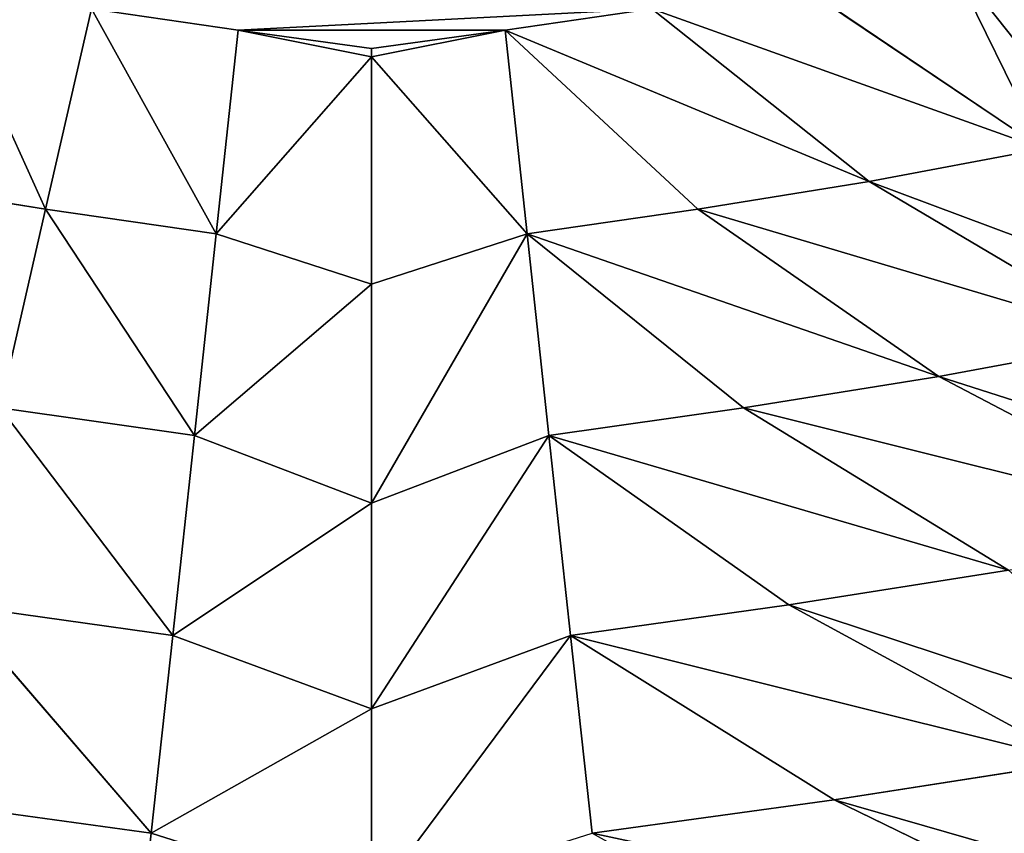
# Model space of a CAD drawing. Extents: x 0 to 605, y 0 to 400.
# Tile 277 of 656: x 290 to 325, y 126 to 155. Entities that reach past the tile are written whole.
import ezdxf

# ---------------------------------------------------------------- set-up
doc = ezdxf.new("R2010")
doc.units = 0
doc.header["$LTSCALE"] = 25.4
doc.layers.get('0').update_dxf_attribs({"linetype": 'CONTINUOUS'})

# ---------------------------------------------------------------- blocks, each defined once
blk = doc.blocks.new('ATLANTA610_-_S_STL')
at = {"color": 0}
for p, q in [((302.698, 28.707, 276.743), (294.776, 28.417, 274.233)), ((302.698, 28.707, 276.743), (294.776, 28.417, 274.233)), ((302.698, 27.939, 269.767), (302.698, 28.707, 276.743)), ((302.698, 28.707, 276.743), (309.843, 27.682, 267.13)), ((302.698, 28.707, 276.743), (309.843, 27.682, 267.13)), ((302.698, 27.939, 269.767), (302.698, 28.707, 276.743)), ((319.321, 28.294, 273.032), (330.54, 28.971, 278.486)), ((319.321, 28.294, 273.032), (330.54, 28.971, 278.486)), ((294.776, 28.417, 274.233), (286.075, 28.294, 273.032)), ((294.776, 28.417, 274.233), (286.075, 28.294, 273.032)), ((294.776, 28.417, 274.233), (287.704, 27.587, 266.028)), ((294.776, 28.417, 274.233), (287.704, 27.587, 266.028)), ((302.698, 27.939, 269.767), (294.776, 28.417, 274.233)), ((302.698, 27.939, 269.767), (294.776, 28.417, 274.233)), ((310.619, 28.417, 274.234), (309.843, 27.682, 267.13)), ((310.619, 28.417, 274.234), (309.843, 27.682, 267.13)), ((310.619, 28.417, 274.234), (319.321, 28.294, 273.032)), ((310.619, 28.417, 274.234), (319.321, 28.294, 273.032)), ((309.843, 27.682, 267.13), (319.321, 28.294, 273.032)), ((309.843, 27.682, 267.13), (319.321, 28.294, 273.032)), ((317.692, 27.587, 266.028), (328.065, 28.174, 271.67)), ((317.692, 27.587, 266.028), (328.065, 28.174, 271.67)), ((319.321, 28.294, 273.032), (328.065, 28.174, 271.67)), ((319.321, 28.294, 273.032), (328.065, 28.174, 271.67)), ((287.704, 27.587, 266.028), (295.553, 27.682, 267.13)), ((287.704, 27.587, 266.028), (295.553, 27.682, 267.13)), ((289.339, 26.986, 258.953), (295.553, 27.682, 267.13)), ((289.339, 26.986, 258.953), (295.553, 27.682, 267.13)), ((302.698, 27.939, 269.767), (295.553, 27.682, 267.13)), ((302.698, 27.939, 269.767), (295.553, 27.682, 267.13)), ((295.553, 27.682, 267.13), (302.698, 27.255, 262.371)), ((295.553, 27.682, 267.13), (302.698, 27.255, 262.371)), ((302.698, 27.255, 262.371), (302.698, 27.939, 269.767)), ((302.698, 27.939, 269.767), (309.064, 27.058, 259.951)), ((302.698, 27.939, 269.767), (309.064, 27.058, 259.951)), ((302.698, 27.939, 269.767), (309.843, 27.682, 267.13)), ((302.698, 27.939, 269.767), (309.843, 27.682, 267.13)), ((302.698, 27.255, 262.371), (302.698, 27.939, 269.767)), ((309.843, 27.682, 267.13), (309.064, 27.058, 259.951)), ((309.843, 27.682, 267.13), (309.064, 27.058, 259.951)), ((309.843, 27.682, 267.13), (317.692, 27.587, 266.028)), ((309.843, 27.682, 267.13), (317.692, 27.587, 266.028)), ((296.332, 27.058, 259.95), (302.698, 27.255, 262.371)), ((296.332, 27.058, 259.95), (302.698, 27.255, 262.371)), ((308.281, 26.534, 252.703), (302.698, 27.255, 262.371)), ((302.698, 27.255, 262.371), (309.064, 27.058, 259.951)), ((302.698, 27.255, 262.371), (309.064, 27.058, 259.951)), ((302.698, 26.654, 254.511), (302.698, 27.255, 262.371)), ((308.281, 26.534, 252.703), (302.698, 27.255, 262.371)), ((302.698, 26.654, 254.511), (302.698, 27.255, 262.371)), ((309.064, 27.058, 259.951), (317.692, 27.587, 266.028)), ((309.064, 27.058, 259.951), (317.692, 27.587, 266.028)), ((316.056, 26.986, 258.954), (325.579, 27.494, 264.782)), ((316.056, 26.986, 258.954), (325.579, 27.494, 264.782)), ((325.579, 27.494, 264.782), (317.692, 27.587, 266.028)), ((325.579, 27.494, 264.782), (317.692, 27.587, 266.028)), ((323.083, 26.916, 257.83), (333.553, 27.405, 263.317)), ((323.083, 26.916, 257.83), (333.553, 27.405, 263.317)), ((296.332, 27.058, 259.95), (289.339, 26.986, 258.953)), ((296.332, 27.058, 259.95), (289.339, 26.986, 258.953)), ((290.981, 26.482, 251.816), (289.339, 26.986, 258.953)), ((290.981, 26.482, 251.816), (289.339, 26.986, 258.953)), ((290.981, 26.482, 251.816), (296.332, 27.058, 259.95)), ((290.981, 26.482, 251.816), (296.332, 27.058, 259.95)), ((302.698, 26.654, 254.511), (296.332, 27.058, 259.95)), ((302.698, 26.654, 254.511), (296.332, 27.058, 259.95)), ((309.064, 27.058, 259.951), (308.281, 26.534, 252.703)), ((309.064, 27.058, 259.951), (308.281, 26.534, 252.703)), ((308.281, 26.534, 252.703), (316.056, 26.986, 258.954)), ((308.281, 26.534, 252.703), (316.056, 26.986, 258.954)), ((309.064, 27.058, 259.951), (316.056, 26.986, 258.954)), ((309.064, 27.058, 259.951), (316.056, 26.986, 258.954)), ((323.083, 26.916, 257.83), (314.415, 26.482, 251.817)), ((323.083, 26.916, 257.83), (314.415, 26.482, 251.817)), ((316.056, 26.986, 258.954), (323.083, 26.916, 257.83)), ((316.056, 26.986, 258.954), (323.083, 26.916, 257.83)), ((323.083, 26.916, 257.83), (330.187, 26.849, 256.511)), ((323.083, 26.916, 257.83), (330.187, 26.849, 256.511)), ((290.981, 26.482, 251.816), (297.114, 26.534, 252.702)), ((290.981, 26.482, 251.816), (297.114, 26.534, 252.702)), ((297.114, 26.534, 252.702), (292.627, 26.067, 244.62)), ((297.114, 26.534, 252.702), (292.627, 26.067, 244.62)), ((297.114, 26.534, 252.702), (302.698, 26.654, 254.511)), ((297.114, 26.534, 252.702), (302.698, 26.654, 254.511)), ((302.698, 26.153, 246.343), (297.114, 26.534, 252.702)), ((302.698, 26.153, 246.343), (297.114, 26.534, 252.702)), ((302.698, 26.153, 246.343), (302.698, 26.654, 254.511)), ((302.698, 26.654, 254.511), (308.281, 26.534, 252.703)), ((302.698, 26.654, 254.511), (308.281, 26.534, 252.703)), ((302.698, 26.153, 246.343), (302.698, 26.654, 254.511)), ((302.698, 26.153, 246.343), (308.281, 26.534, 252.703)), ((302.698, 26.153, 246.343), (308.281, 26.534, 252.703)), ((308.281, 26.534, 252.703), (307.497, 26.104, 245.392)), ((308.281, 26.534, 252.703), (307.497, 26.104, 245.392)), ((308.281, 26.534, 252.703), (314.415, 26.482, 251.817)), ((308.281, 26.534, 252.703), (314.415, 26.482, 251.817)), ((330.187, 26.849, 256.511), (320.578, 26.431, 250.819)), ((330.187, 26.849, 256.511), (320.578, 26.431, 250.819)), ((333.755, 26.817, 255.739), (323.42, 25.997, 242.74)), ((333.755, 26.817, 255.739), (323.42, 25.997, 242.74)), ((284.817, 26.431, 250.818), (290.981, 26.482, 251.816)), ((284.817, 26.431, 250.818), (290.981, 26.482, 251.816)), ((290.981, 26.482, 251.816), (287.33, 26.032, 243.753)), ((290.981, 26.482, 251.816), (287.33, 26.032, 243.753)), ((290.981, 26.482, 251.816), (292.627, 26.067, 244.62)), ((290.981, 26.482, 251.816), (292.627, 26.067, 244.62)), ((307.497, 26.104, 245.392), (314.415, 26.482, 251.817)), ((307.497, 26.104, 245.392), (314.415, 26.482, 251.817)), ((320.578, 26.431, 250.819), (312.768, 26.067, 244.621)), ((320.578, 26.431, 250.819), (312.768, 26.067, 244.621)), ((314.415, 26.482, 251.817), (320.578, 26.431, 250.819)), ((314.415, 26.482, 251.817), (320.578, 26.431, 250.819)), ((326.809, 26.382, 249.65), (318.065, 26.032, 243.753)), ((326.809, 26.382, 249.65), (318.065, 26.032, 243.753)), ((320.578, 26.431, 250.819), (326.809, 26.382, 249.65)), ((320.578, 26.431, 250.819), (326.809, 26.382, 249.65)), ((326.809, 26.382, 249.65), (323.42, 25.997, 242.74)), ((326.809, 26.382, 249.65), (323.42, 25.997, 242.74)), ((292.627, 26.067, 244.62), (297.899, 26.104, 245.391)), ((292.627, 26.067, 244.62), (297.899, 26.104, 245.391)), ((302.698, 26.153, 246.343), (297.899, 26.104, 245.391)), ((302.698, 26.153, 246.343), (297.899, 26.104, 245.391)), ((297.899, 26.104, 245.391), (302.698, 26.137, 246.04)), ((297.899, 26.104, 245.391), (302.698, 26.137, 246.04)), ((302.698, 26.153, 246.343), (307.497, 26.104, 245.392)), ((302.698, 26.153, 246.343), (307.497, 26.104, 245.392)), ((302.698, 26.137, 246.04), (307.497, 26.104, 245.392)), ((302.698, 26.137, 246.04), (307.497, 26.104, 245.392)), ((307.497, 26.104, 245.392), (312.768, 26.067, 244.621)), ((307.497, 26.104, 245.392), (312.768, 26.067, 244.621))]:
    blk.add_line(p, q, dxfattribs=at)
mesh = blk.add_polyface(dxfattribs=at)
corners = [(294.004, 29.279, 281.252), (286.075, 28.294, 273.032), (284.453, 29.123, 279.957)]
mesh.append_faces([[corners[k] for k in face] for face in [(0, 1, 2)]], dxfattribs={"color": 0})
mesh = blk.add_polyface(dxfattribs=at)
corners = [(294.004, 29.279, 281.252), (294.776, 28.417, 274.233), (286.075, 28.294, 273.032), (302.698, 28.707, 276.743)]
mesh.append_faces([[corners[k] for k in face] for face in [(0, 1, 2), (1, 0, 3)]], dxfattribs={"vtx0": -1, "color": 0})
mesh = blk.add_polyface(dxfattribs=at)
corners = [(310.619, 28.417, 274.234), (330.54, 28.971, 278.486), (319.321, 28.294, 273.032), (320.942, 29.123, 279.958)]
mesh.append_faces([[corners[k] for k in face] for face in [(0, 1, 2), (1, 0, 3)]], dxfattribs={"vtx0": -1, "color": 0})
mesh = blk.add_polyface(dxfattribs=at)
corners = [(302.698, 28.707, 276.743), (302.698, 27.939, 269.767), (294.776, 28.417, 274.233)]
mesh.append_faces([[corners[k] for k in face] for face in [(0, 1, 2)]], dxfattribs={"color": 0})
mesh = blk.add_polyface(dxfattribs=at)
corners = [(302.698, 28.707, 276.743), (309.843, 27.682, 267.13), (302.698, 27.939, 269.767)]
mesh.append_faces([[corners[k] for k in face] for face in [(0, 1, 2)]], dxfattribs={"color": 0})
mesh = blk.add_polyface(dxfattribs=at)
corners = [(302.698, 28.707, 276.743), (310.619, 28.417, 274.234), (309.843, 27.682, 267.13)]
mesh.append_faces([[corners[k] for k in face] for face in [(0, 1, 2)]], dxfattribs={"color": 0})
mesh = blk.add_polyface(dxfattribs=at)
corners = [(319.321, 28.294, 273.032), (335.381, 28.897, 277.659), (328.065, 28.174, 271.67), (330.54, 28.971, 278.486)]
mesh.append_faces([[corners[k] for k in face] for face in [(0, 1, 2), (1, 0, 3)]], dxfattribs={"vtx0": -1, "color": 0})
mesh = blk.add_polyface(dxfattribs=at)
corners = [(294.776, 28.417, 274.233), (287.704, 27.587, 266.028), (286.075, 28.294, 273.032)]
mesh.append_faces([[corners[k] for k in face] for face in [(0, 1, 2)]], dxfattribs={"color": 0})
mesh = blk.add_polyface(dxfattribs=at)
corners = [(294.776, 28.417, 274.233), (295.553, 27.682, 267.13), (287.704, 27.587, 266.028), (302.698, 27.939, 269.767)]
mesh.append_faces([[corners[k] for k in face] for face in [(0, 1, 2), (1, 0, 3)]], dxfattribs={"vtx0": -1, "color": 0})
mesh = blk.add_polyface(dxfattribs=at)
corners = [(310.619, 28.417, 274.234), (319.321, 28.294, 273.032), (309.843, 27.682, 267.13)]
mesh.append_faces([[corners[k] for k in face] for face in [(0, 1, 2)]], dxfattribs={"color": 0})
mesh = blk.add_polyface(dxfattribs=at)
corners = [(309.843, 27.682, 267.13), (328.065, 28.174, 271.67), (317.692, 27.587, 266.028), (319.321, 28.294, 273.032)]
mesh.append_faces([[corners[k] for k in face] for face in [(0, 1, 2), (1, 0, 3)]], dxfattribs={"vtx0": -1, "color": 0})
mesh = blk.add_polyface(dxfattribs=at)
corners = [(317.692, 27.587, 266.028), (332.475, 28.116, 270.907), (325.579, 27.494, 264.782), (328.065, 28.174, 271.67)]
mesh.append_faces([[corners[k] for k in face] for face in [(0, 1, 2), (1, 0, 3)]], dxfattribs={"vtx0": -1, "color": 0})
mesh = blk.add_polyface(dxfattribs=at)
corners = [(295.553, 27.682, 267.13), (289.339, 26.986, 258.953), (287.704, 27.587, 266.028)]
mesh.append_faces([[corners[k] for k in face] for face in [(0, 1, 2)]], dxfattribs={"color": 0})
mesh = blk.add_polyface(dxfattribs=at)
corners = [(295.553, 27.682, 267.13), (296.332, 27.058, 259.95), (289.339, 26.986, 258.953), (302.698, 27.255, 262.371)]
mesh.append_faces([[corners[k] for k in face] for face in [(0, 1, 2), (1, 0, 3)]], dxfattribs={"vtx0": -1, "color": 0})
mesh = blk.add_polyface(dxfattribs=at)
corners = [(302.698, 27.939, 269.767), (302.698, 27.255, 262.371), (295.553, 27.682, 267.13)]
mesh.append_faces([[corners[k] for k in face] for face in [(0, 1, 2)]], dxfattribs={"color": 0})
mesh = blk.add_polyface(dxfattribs=at)
corners = [(302.698, 27.939, 269.767), (309.064, 27.058, 259.951), (302.698, 27.255, 262.371)]
mesh.append_faces([[corners[k] for k in face] for face in [(0, 1, 2)]], dxfattribs={"color": 0})
mesh = blk.add_polyface(dxfattribs=at)
corners = [(302.698, 27.939, 269.767), (309.843, 27.682, 267.13), (309.064, 27.058, 259.951)]
mesh.append_faces([[corners[k] for k in face] for face in [(0, 1, 2)]], dxfattribs={"color": 0})
mesh = blk.add_polyface(dxfattribs=at)
corners = [(309.843, 27.682, 267.13), (317.692, 27.587, 266.028), (309.064, 27.058, 259.951)]
mesh.append_faces([[corners[k] for k in face] for face in [(0, 1, 2)]], dxfattribs={"color": 0})
mesh = blk.add_polyface(dxfattribs=at)
corners = [(302.698, 27.255, 262.371), (302.698, 26.654, 254.511), (296.332, 27.058, 259.95)]
mesh.append_faces([[corners[k] for k in face] for face in [(0, 1, 2)]], dxfattribs={"color": 0})
mesh = blk.add_polyface(dxfattribs=at)
corners = [(302.698, 27.255, 262.371), (309.064, 27.058, 259.951), (308.281, 26.534, 252.703)]
mesh.append_faces([[corners[k] for k in face] for face in [(0, 1, 2)]], dxfattribs={"color": 0})
mesh = blk.add_polyface(dxfattribs=at)
corners = [(302.698, 27.255, 262.371), (308.281, 26.534, 252.703), (302.698, 26.654, 254.511)]
mesh.append_faces([[corners[k] for k in face] for face in [(0, 1, 2)]], dxfattribs={"color": 0})
mesh = blk.add_polyface(dxfattribs=at)
corners = [(309.064, 27.058, 259.951), (325.579, 27.494, 264.782), (316.056, 26.986, 258.954), (317.692, 27.587, 266.028)]
mesh.append_faces([[corners[k] for k in face] for face in [(0, 1, 2), (1, 0, 3)]], dxfattribs={"vtx0": -1, "color": 0})
mesh = blk.add_polyface(dxfattribs=at)
corners = [(316.056, 26.986, 258.954), (333.553, 27.405, 263.317), (323.083, 26.916, 257.83), (325.579, 27.494, 264.782)]
mesh.append_faces([[corners[k] for k in face] for face in [(0, 1, 2), (1, 0, 3)]], dxfattribs={"vtx0": -1, "color": 0})
mesh = blk.add_polyface(dxfattribs=at)
corners = [(323.083, 26.916, 257.83), (337.558, 27.362, 262.458), (330.187, 26.849, 256.511), (333.553, 27.405, 263.317)]
mesh.append_faces([[corners[k] for k in face] for face in [(0, 1, 2), (1, 0, 3)]], dxfattribs={"vtx0": -1, "color": 0})
mesh = blk.add_polyface(dxfattribs=at)
corners = [(289.339, 26.986, 258.953), (290.981, 26.482, 251.816), (284.817, 26.431, 250.818)]
mesh.append_faces([[corners[k] for k in face] for face in [(0, 1, 2)]], dxfattribs={"color": 0})
mesh = blk.add_polyface(dxfattribs=at)
corners = [(296.332, 27.058, 259.95), (290.981, 26.482, 251.816), (289.339, 26.986, 258.953)]
mesh.append_faces([[corners[k] for k in face] for face in [(0, 1, 2)]], dxfattribs={"color": 0})
mesh = blk.add_polyface(dxfattribs=at)
corners = [(296.332, 27.058, 259.95), (297.114, 26.534, 252.702), (290.981, 26.482, 251.816), (302.698, 26.654, 254.511)]
mesh.append_faces([[corners[k] for k in face] for face in [(0, 1, 2), (1, 0, 3)]], dxfattribs={"vtx0": -1, "color": 0})
mesh = blk.add_polyface(dxfattribs=at)
corners = [(309.064, 27.058, 259.951), (316.056, 26.986, 258.954), (308.281, 26.534, 252.703)]
mesh.append_faces([[corners[k] for k in face] for face in [(0, 1, 2)]], dxfattribs={"color": 0})
mesh = blk.add_polyface(dxfattribs=at)
corners = [(308.281, 26.534, 252.703), (323.083, 26.916, 257.83), (314.415, 26.482, 251.817), (316.056, 26.986, 258.954)]
mesh.append_faces([[corners[k] for k in face] for face in [(0, 1, 2), (1, 0, 3)]], dxfattribs={"vtx0": -1, "color": 0})
mesh = blk.add_polyface(dxfattribs=at)
corners = [(314.415, 26.482, 251.817), (330.187, 26.849, 256.511), (320.578, 26.431, 250.819), (323.083, 26.916, 257.83)]
mesh.append_faces([[corners[k] for k in face] for face in [(0, 1, 2), (1, 0, 3)]], dxfattribs={"vtx0": -1, "color": 0})
mesh = blk.add_polyface(dxfattribs=at)
corners = [(297.114, 26.534, 252.702), (292.627, 26.067, 244.62), (290.981, 26.482, 251.816)]
mesh.append_faces([[corners[k] for k in face] for face in [(0, 1, 2)]], dxfattribs={"color": 0})
mesh = blk.add_polyface(dxfattribs=at)
corners = [(297.114, 26.534, 252.702), (297.899, 26.104, 245.391), (292.627, 26.067, 244.62), (302.698, 26.153, 246.343)]
mesh.append_faces([[corners[k] for k in face] for face in [(0, 1, 2), (1, 0, 3)]], dxfattribs={"vtx0": -1, "color": 0})
mesh = blk.add_polyface(dxfattribs=at)
corners = [(302.698, 26.654, 254.511), (302.698, 26.153, 246.343), (297.114, 26.534, 252.702)]
mesh.append_faces([[corners[k] for k in face] for face in [(0, 1, 2)]], dxfattribs={"color": 0})
mesh = blk.add_polyface(dxfattribs=at)
corners = [(302.698, 26.654, 254.511), (308.281, 26.534, 252.703), (302.698, 26.153, 246.343)]
mesh.append_faces([[corners[k] for k in face] for face in [(0, 1, 2)]], dxfattribs={"color": 0})
mesh = blk.add_polyface(dxfattribs=at)
corners = [(308.281, 26.534, 252.703), (307.497, 26.104, 245.392), (302.698, 26.153, 246.343)]
mesh.append_faces([[corners[k] for k in face] for face in [(0, 1, 2)]], dxfattribs={"color": 0})
mesh = blk.add_polyface(dxfattribs=at)
corners = [(308.281, 26.534, 252.703), (314.415, 26.482, 251.817), (307.497, 26.104, 245.392)]
mesh.append_faces([[corners[k] for k in face] for face in [(0, 1, 2)]], dxfattribs={"color": 0})
mesh = blk.add_polyface(dxfattribs=at)
corners = [(320.578, 26.431, 250.819), (333.755, 26.817, 255.739), (326.809, 26.382, 249.65), (330.187, 26.849, 256.511)]
mesh.append_faces([[corners[k] for k in face] for face in [(0, 1, 2), (1, 0, 3)]], dxfattribs={"vtx0": -1, "color": 0})
mesh = blk.add_polyface(dxfattribs=at)
corners = [(333.755, 26.817, 255.739), (323.42, 25.997, 242.74), (326.809, 26.382, 249.65)]
mesh.append_faces([[corners[k] for k in face] for face in [(0, 1, 2)]], dxfattribs={"color": 0})
mesh = blk.add_polyface(dxfattribs=at)
corners = [(333.755, 26.817, 255.739), (326.109, 25.981, 242.149), (323.42, 25.997, 242.74)]
mesh.append_faces([[corners[k] for k in face] for face in [(0, 1, 2)]], dxfattribs={"color": 0})
mesh = blk.add_polyface(dxfattribs=at)
corners = [(290.981, 26.482, 251.816), (287.33, 26.032, 243.753), (284.817, 26.431, 250.818)]
mesh.append_faces([[corners[k] for k in face] for face in [(0, 1, 2)]], dxfattribs={"color": 0})
mesh = blk.add_polyface(dxfattribs=at)
corners = [(290.981, 26.482, 251.816), (292.627, 26.067, 244.62), (287.33, 26.032, 243.753)]
mesh.append_faces([[corners[k] for k in face] for face in [(0, 1, 2)]], dxfattribs={"color": 0})
mesh = blk.add_polyface(dxfattribs=at)
corners = [(307.497, 26.104, 245.392), (320.578, 26.431, 250.819), (312.768, 26.067, 244.621), (314.415, 26.482, 251.817)]
mesh.append_faces([[corners[k] for k in face] for face in [(0, 1, 2), (1, 0, 3)]], dxfattribs={"vtx0": -1, "color": 0})
mesh = blk.add_polyface(dxfattribs=at)
corners = [(312.768, 26.067, 244.621), (326.809, 26.382, 249.65), (318.065, 26.032, 243.753), (320.578, 26.431, 250.819)]
mesh.append_faces([[corners[k] for k in face] for face in [(0, 1, 2), (1, 0, 3)]], dxfattribs={"vtx0": -1, "color": 0})
mesh = blk.add_polyface(dxfattribs=at)
corners = [(326.809, 26.382, 249.65), (323.42, 25.997, 242.74), (318.065, 26.032, 243.753)]
mesh.append_faces([[corners[k] for k in face] for face in [(0, 1, 2)]], dxfattribs={"color": 0})
mesh = blk.add_polyface(dxfattribs=at)
corners = [(292.627, 26.067, 244.62), (312.768, 26.067, 244.621), (302.698, 25.691, 236.352), (297.899, 26.104, 245.391), (307.497, 26.104, 245.392), (302.698, 26.137, 246.04)]
mesh.append_faces([[corners[k] for k in face] for face in [(0, 1, 2), (4, 3, 5)]], dxfattribs={"vtx0": -1, "color": 0})
mesh.append_faces([[corners[k] for k in face] for face in [(1, 3, 4)]], dxfattribs={"vtx0": -1, "vtx1": -1, "color": 0})
mesh.append_faces([[corners[k] for k in face] for face in [(1, 0, 3)]], dxfattribs={"vtx0": -1, "vtx2": -1, "color": 0})
mesh = blk.add_polyface(dxfattribs=at)
corners = [(302.698, 26.153, 246.343), (302.698, 26.137, 246.04), (297.899, 26.104, 245.391), (307.497, 26.104, 245.392)]
mesh.append_faces([[corners[k] for k in face] for face in [(0, 1, 2)]], dxfattribs={"vtx0": -1, "color": 0})
mesh.append_faces([[corners[k] for k in face] for face in [(0, 3, 1)]], dxfattribs={"vtx2": -1, "color": 0})

msp = doc.modelspace()

# ---------------------------------------------------------------- block references
at = {"color": 254, "extrusion": (0, -1, 5.55112e-17)}
msp.add_blockref('ATLANTA610_-_S_STL', (-0.269, -0.066, -399.883), dxfattribs=at)

doc.saveas('drawing.dxf')
